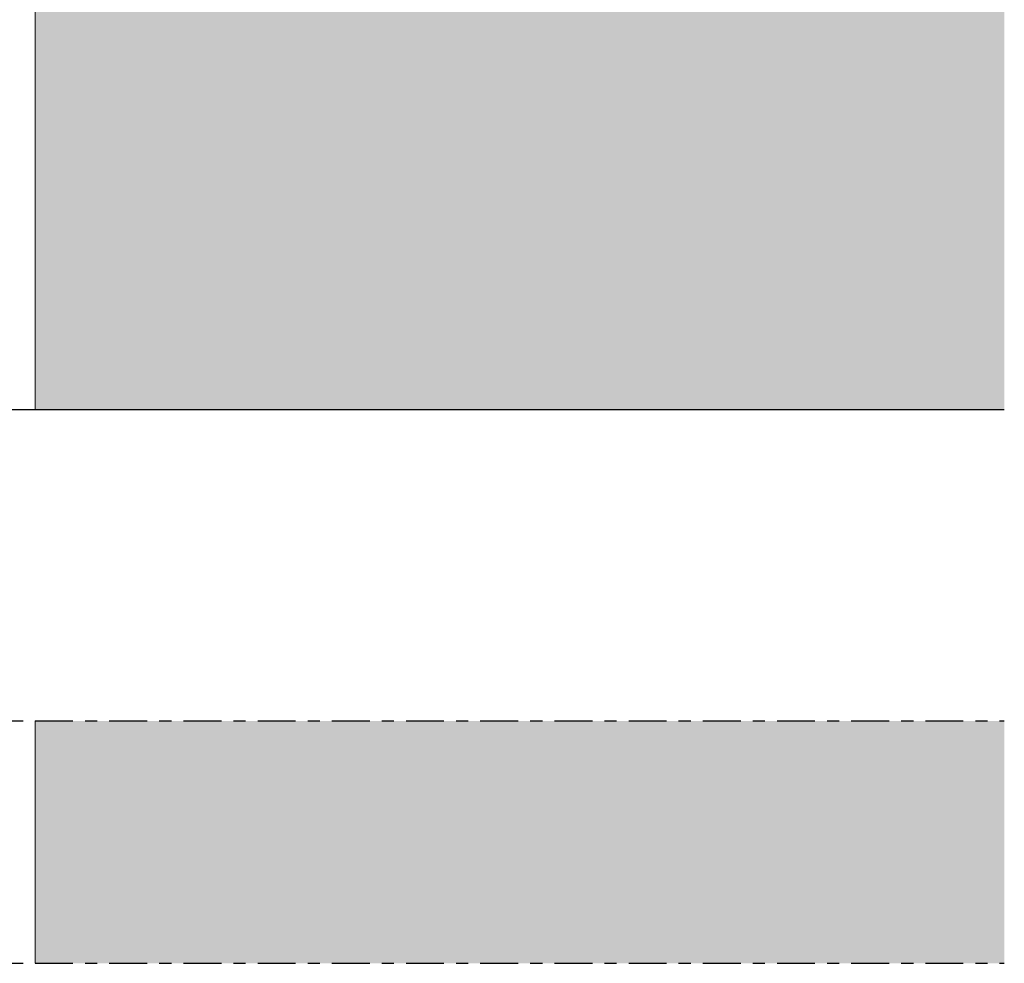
# Model space of a CAD drawing. Header units: metres. Extents: x 104013 to 108981, y 427946 to 428479.
# Tile 315 of 330: x 108931 to 108939, y 428291 to 428299. Entities that reach past the tile are written whole.
import ezdxf

# ---------------------------------------------------------------- set-up
doc = ezdxf.new("R2010")
doc.units = ezdxf.units.M
doc.linetypes.add('CENTER', pattern=[2, 1.25, -0.25, 0.25, -0.25])
doc.linetypes.add('XX-AFBREEK', pattern=[7, 4, -1, 1, -1])
for name, color, linetype, lineweight in [('N-WE-OG-BEBOUWING_WONINGBOUW-GD', 7, 'Continuous', 18), ('N-WE-VH-VERHARDING-GD', 7, 'Continuous', 25), ('N-XX-GW-GROND-GD', 7, 'Continuous', 25), ('X-XX-AL-AFBREEKLIJN-GD', 7, 'XX-AFBREEK', 25)]:
    doc.layers.add(name, color=color, linetype=linetype, lineweight=lineweight)
doc.layers.add('N-WE-VH-VERHARDING-AP_BEBOUWING', color=41, linetype='Continuous')

msp = doc.modelspace()

# ---------------------------------------------------------------- hatches: boundary and pattern name
at = {"layer": 'N-WE-VH-VERHARDING-AP_BEBOUWING'}
h = msp.add_hatch(color=256, dxfattribs=at)
h.dxf.hatch_style = 1
h.set_gradient(color1=(207, 207, 207))
h.paths.add_polyline_path([(108936.7845, 428306.7114), (108930.7845, 428301.7114), (108930.7845, 428295.7114), (108938.7845, 428295.7114), (108938.7845, 428305.0448)])
h = msp.add_hatch(color=256, dxfattribs=at)
h.dxf.hatch_style = 1
h.set_gradient(color1=(207, 207, 207))
h.paths.add_polyline_path([(108938.7845, 428293.142), (108930.7836, 428293.142), (108930.7836, 428291.142), (108938.7845, 428291.142)])

# ---------------------------------------------------------------- linework, layer by layer
at = {"layer": 'N-WE-OG-BEBOUWING_WONINGBOUW-GD'}
for points in [[(108930.7845, 428295.7114), (108930.7845, 428301.7114)], [(108930.7836, 428291.142), (108930.7836, 428293.142)]]:
    msp.add_lwpolyline(points, dxfattribs=at)
at = {"layer": 'N-WE-VH-VERHARDING-GD', "flags": 128}
msp.add_lwpolyline([(108928.7845, 428295.7114), (108930.7845, 428295.7114)], dxfattribs=at)
at = {"layer": 'N-XX-GW-GROND-GD', "flags": 128}
msp.add_lwpolyline([(108930.7845, 428295.7114), (108938.7845, 428295.7114)], dxfattribs=at)
at = {"layer": 'X-XX-AL-AFBREEKLIJN-GD', "linetype": 'CENTER', "ltscale": 0.25}
for points in [[(108906.2836, 428293.142), (108938.7845, 428293.142)], [(108906.2836, 428291.142), (108938.7845, 428291.142)]]:
    msp.add_lwpolyline(points, dxfattribs=at)

doc.saveas('drawing.dxf')
